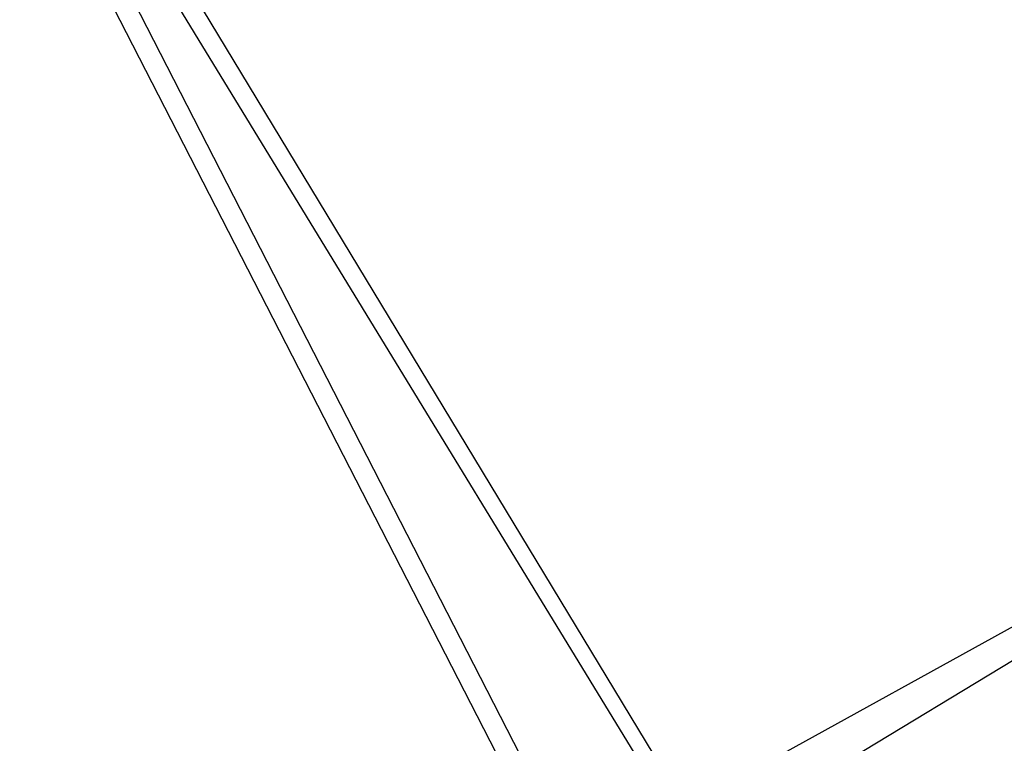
# Model space of a CAD drawing. Header units: feet. Extents: x -79 to 198, y -22 to 181.
# Tile 264 of 656: x 106.5 to 106.783, y 26.866 to 27.074. Entities that reach past the tile are written whole.
import ezdxf

# ---------------------------------------------------------------- set-up
doc = ezdxf.new("R2010")
doc.units = ezdxf.units.FT
doc.layers.add('A-LINEA', color=7, linetype='CONTINUOUS')

msp = doc.modelspace()

# ---------------------------------------------------------------- linework, layer by layer
at = {"layer": 'A-LINEA'}
for points in [[(103.4533, 25.1244), (105.36, 26.1111), (107.24, 27.1511), (109.1067, 28.2444), (110.9333, 29.3778), (112.7467, 30.5511), (114.52, 31.7644), (116.2667, 33.0311), (117.9733, 34.3244), (119.6533, 35.6711), (121.3067, 37.0578)], [(103.4533, 25.1244), (105.36, 26.1111), (107.24, 27.1511), (109.1067, 28.2444), (110.9333, 29.3778), (112.7467, 30.5511), (114.52, 31.7644), (116.2667, 33.0311), (117.9733, 34.3244), (119.6533, 35.6711), (121.3067, 37.0578)], [(109.9867, 28.8044), (106.6133, 26.7511), (106.6, 26.7644), (106.6, 26.7778), (109.9733, 28.8178), (109.9867, 28.8178), (109.9867, 28.8044)], [(109.9867, 28.8044), (106.6133, 26.7511), (106.6, 26.7644), (106.6, 26.7778), (109.9733, 28.8178), (109.9867, 28.8178), (109.9867, 28.8044)], [(106.3867, 27.3511), (106.1467, 27.1911), (106.44, 26.6978), (106.6933, 26.8444), (106.3867, 27.3511)], [(106.3867, 27.3511), (106.1467, 27.1911), (106.44, 26.6978), (106.6933, 26.8444), (106.3867, 27.3511)], [(106.1333, 27.2044), (106.4, 27.3378), (106.6667, 26.8178), (106.4, 26.6844), (106.1333, 27.2044)], [(106.1333, 27.2044), (106.4, 27.3378), (106.6667, 26.8178), (106.4, 26.6844), (106.1333, 27.2044)], [(106.3867, 27.3378), (106.16, 27.1911), (106.4533, 26.7111), (106.68, 26.8578), (106.3867, 27.3378)], [(106.3867, 27.3378), (106.16, 27.1911), (106.4533, 26.7111), (106.68, 26.8578), (106.3867, 27.3378)], [(106.1467, 27.2044), (106.4, 27.3244), (106.6533, 26.8311), (106.4, 26.6978), (106.1467, 27.2044)], [(106.1467, 27.2044), (106.4, 27.3244), (106.6533, 26.8311), (106.4, 26.6978), (106.1467, 27.2044)]]:
    msp.add_lwpolyline(points, dxfattribs=at)

doc.saveas('drawing.dxf')
